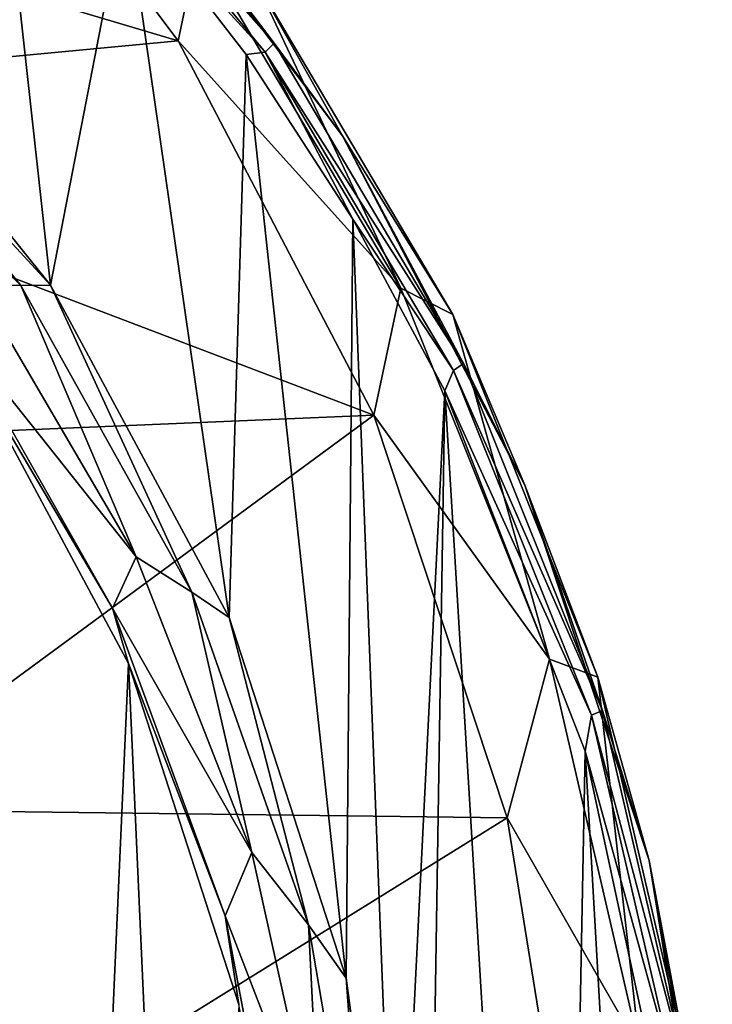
# Model space of a CAD drawing. Header units: metres. Extents: x -62 to 150, y -92 to 92.
# Tile 765 of 771: x 146.8 to 149.91, y 2 to 6.43. Entities that reach past the tile are written whole.
import ezdxf

# ---------------------------------------------------------------- set-up
doc = ezdxf.new("R2010")
doc.units = ezdxf.units.M
doc.layers.add('solid_500615', color=7, linetype='CONTINUOUS')

msp = doc.modelspace()

# ---------------------------------------------------------------- linework, layer by layer
at = {"layer": 'solid_500615'}
for points in [[(147.514725, 6.330927, -82.250748), (146.38063, 7.839536, -82.555008), (143.699661, 7.464773, -71.287224)], [(147.604568, 6.760016, -84.074677), (146.38063, 7.839536, -82.555008), (147.514725, 6.330927, -82.250748)], [(146.940887, 5.234437, -88.018822), (145.886261, 6.5494, -88.301765), (146.675385, 7.627408, -88.090057)], [(146.940887, 5.234437, -88.018822), (146.675385, 7.627408, -88.090057), (147.277969, 6.971104, -87.928391)], [(147.945694, 6.320697, -87.679665), (146.853928, 7.556001, -88.023979), (146.887238, 7.60381, -87.963631)], [(147.945694, 6.320697, -87.679665), (146.887238, 7.60381, -87.963631), (147.194885, 7.311028, -87.805664)], [(146.853928, 7.556001, -88.023979), (147.905716, 6.280955, -87.741791), (147.277969, 6.971104, -87.928391)], [(147.945694, 6.320697, -87.679665), (147.905716, 6.280955, -87.741791), (146.853928, 7.556001, -88.023979)], [(147.514725, 6.330927, -82.250748), (143.699661, 7.464773, -71.287224), (144.678024, 6.064213, -71.024742)], [(147.858688, 6.606354, -85.838081), (148.252533, 5.904122, -87.521912), (147.194885, 7.311028, -87.805664)], [(147.945694, 6.320697, -87.679665), (147.194885, 7.311028, -87.805664), (148.252533, 5.904122, -87.521912)], [(147.744202, 3.741217, -87.803307), (146.940887, 5.234437, -88.018822), (147.277969, 6.971104, -87.928391)], [(147.905716, 6.280955, -87.741791), (147.819748, 6.270377, -87.783043), (147.277969, 6.971104, -87.928391)], [(147.744202, 3.741217, -87.803307), (147.277969, 6.971104, -87.928391), (147.819748, 6.270377, -87.783043)], [(148.51532, 5.221266, -83.830338), (147.604568, 6.760016, -84.074677), (147.514725, 6.330927, -82.250748)], [(147.858688, 6.606354, -85.838081), (147.604568, 6.760016, -84.074677), (148.51532, 5.221266, -83.830338)], [(147.858688, 6.606354, -85.838081), (148.51532, 5.221266, -83.830338), (148.748734, 5.102581, -85.599297)], [(147.858688, 6.606354, -85.838081), (148.748734, 5.102581, -85.599297), (148.252533, 5.904122, -87.521912)], [(145.819946, 6.45108, -88.434021), (145.886261, 6.5494, -88.301765), (146.940887, 5.234437, -88.018822)], [(145.711868, 6.328606, -88.50386), (145.819946, 6.45108, -88.434021), (146.807236, 5.232855, -88.169144)], [(146.807236, 5.232855, -88.169144), (145.819946, 6.45108, -88.434021), (146.940887, 5.234437, -88.018822)], [(148.393524, 4.649627, -82.014977), (147.514725, 6.330927, -82.250748), (144.678024, 6.064213, -71.024742)], [(146.608597, 5.238118, -88.263275), (145.711868, 6.328606, -88.50386), (146.807236, 5.232855, -88.169144)], [(148.51532, 5.221266, -83.830338), (147.514725, 6.330927, -82.250748), (148.393524, 4.649627, -82.014977)], [(147.905716, 6.280955, -87.741791), (148.298569, 5.531117, -87.654579), (147.819748, 6.270377, -87.783043)], [(148.797241, 4.881947, -87.451202), (147.905716, 6.280955, -87.741791), (147.945694, 6.320697, -87.679665)], [(147.905716, 6.280955, -87.741791), (148.751923, 4.851252, -87.514771), (148.298569, 5.531117, -87.654579)], [(148.797241, 4.881947, -87.451202), (148.751923, 4.851252, -87.514771), (147.905716, 6.280955, -87.741791)], [(148.797241, 4.881947, -87.451202), (147.945694, 6.320697, -87.679665), (148.252533, 5.904122, -87.521912)], [(148.268829, 2.120597, -87.66256), (147.744202, 3.741217, -87.803307), (147.819748, 6.270377, -87.783043)], [(148.268829, 2.120597, -87.66256), (147.819748, 6.270377, -87.783043), (148.298569, 5.531117, -87.654579)], [(148.393524, 4.649627, -82.014977), (144.678024, 6.064213, -71.024742), (145.445358, 4.525253, -70.818878)], [(148.748734, 5.102581, -85.599297), (149.072083, 4.336169, -87.30204), (148.252533, 5.904122, -87.521912)], [(148.797241, 4.881947, -87.451202), (148.252533, 5.904122, -87.521912), (149.072083, 4.336169, -87.30204)], [(148.496902, 0.427762, -87.601372), (148.268829, 2.120597, -87.66256), (148.298569, 5.531117, -87.654579)], [(148.751923, 4.851252, -87.514771), (148.712769, 4.759176, -87.543457), (148.298569, 5.531117, -87.654579)], [(148.496902, 0.427762, -87.601372), (148.298569, 5.531117, -87.654579), (148.712769, 4.759176, -87.543457)], [(146.496063, 5.057212, -88.293472), (146.608597, 5.238118, -88.263275), (147.325836, 4.0135, -88.070854)], [(147.325836, 4.0135, -88.070854), (146.608597, 5.238118, -88.263275), (146.807236, 5.232855, -88.169144)], [(147.575226, 3.855633, -87.963104), (146.807236, 5.232855, -88.169144), (146.940887, 5.234437, -88.018822)], [(147.325836, 4.0135, -88.070854), (146.807236, 5.232855, -88.169144), (147.575226, 3.855633, -87.963104)], [(147.575226, 3.855633, -87.963104), (146.940887, 5.234437, -88.018822), (147.744202, 3.741217, -87.803307)], [(149.182358, 3.553951, -83.651382), (148.51532, 5.221266, -83.830338), (148.393524, 4.649627, -82.014977)], [(148.748734, 5.102581, -85.599297), (148.51532, 5.221266, -83.830338), (149.182358, 3.553951, -83.651382)], [(148.748734, 5.102581, -85.599297), (149.182358, 3.553951, -83.651382), (149.400604, 3.473166, -85.424408)], [(148.748734, 5.102581, -85.599297), (149.400604, 3.473166, -85.424408), (149.072083, 4.336169, -87.30204)], [(147.219955, 3.782868, -88.099258), (146.532715, 4.944945, -88.128326), (146.496063, 5.057212, -88.293472)], [(147.219955, 3.782868, -88.099258), (146.496063, 5.057212, -88.293472), (147.325836, 4.0135, -88.070854)], [(146.532715, 4.944945, -88.128326), (146.943665, -4.25779, -88.018082), (146.062302, -5.589911, -88.254539)], [(146.532715, 4.944945, -88.128326), (147.291611, 3.534308, -87.924728), (146.943665, -4.25779, -88.018082)], [(147.219955, 3.782868, -88.099258), (147.291611, 3.534308, -87.924728), (146.532715, 4.944945, -88.128326)], [(149.420929, 3.322987, -87.283875), (148.751923, 4.851252, -87.514771), (148.797241, 4.881947, -87.451202)], [(149.420929, 3.322987, -87.283875), (148.797241, 4.881947, -87.451202), (149.072083, 4.336169, -87.30204)], [(148.751923, 4.851252, -87.514771), (149.371689, 3.302094, -87.348495), (148.712769, 4.759176, -87.543457)], [(149.420929, 3.322987, -87.283875), (149.371689, 3.302094, -87.348495), (148.751923, 4.851252, -87.514771)], [(148.496902, 0.427762, -87.601372), (148.712769, 4.759176, -87.543457), (148.557983, -5.065681, -87.584976)], [(148.557983, -5.065681, -87.584976), (148.712769, 4.759176, -87.543457), (149.214127, -3.541548, -87.408943)], [(149.214127, -3.541548, -87.408943), (148.712769, 4.759176, -87.543457), (149.342819, 3.140291, -87.37442)], [(149.371689, 3.302094, -87.348495), (149.342819, 3.140291, -87.37442), (148.712769, 4.759176, -87.543457)], [(148.393524, 4.649627, -82.014977), (145.445358, 4.525253, -70.818878), (145.983963, 2.878295, -70.674377)], [(148.993057, 2.841495, -81.854134), (148.393524, 4.649627, -82.014977), (145.983963, 2.878295, -70.674377)], [(149.182358, 3.553951, -83.651382), (148.393524, 4.649627, -82.014977), (148.993057, 2.841495, -81.854134)], [(149.400604, 3.473166, -85.424408), (149.631195, 2.649934, -87.152039), (149.072083, 4.336169, -87.30204)], [(149.420929, 3.322987, -87.283875), (149.072083, 4.336169, -87.30204), (149.631195, 2.649934, -87.152039)], [(147.219955, 3.782868, -88.099258), (147.325836, 4.0135, -88.070854), (147.84523, 2.686116, -87.931511)], [(147.84523, 2.686116, -87.931511), (147.325836, 4.0135, -88.070854), (147.575226, 3.855633, -87.963104)], [(148.100555, 2.361259, -87.822166), (147.575226, 3.855633, -87.963104), (147.744202, 3.741217, -87.803307)], [(147.84523, 2.686116, -87.931511), (147.575226, 3.855633, -87.963104), (148.100555, 2.361259, -87.822166)], [(147.726303, 2.400536, -87.963417), (147.291611, 3.534308, -87.924728), (147.219955, 3.782868, -88.099258)], [(147.726303, 2.400536, -87.963417), (147.219955, 3.782868, -88.099258), (147.84523, 2.686116, -87.931511)], [(148.100555, 2.361259, -87.822166), (147.744202, 3.741217, -87.803307), (148.268829, 2.120597, -87.66256)], [(149.589264, 1.799126, -83.542213), (149.182358, 3.553951, -83.651382), (148.993057, 2.841495, -81.854134)], [(149.400604, 3.473166, -85.424408), (149.182358, 3.553951, -83.651382), (149.589264, 1.799126, -83.542213)], [(147.291611, 3.534308, -87.924728), (147.573593, -2.780676, -87.849075), (146.943665, -4.25779, -88.018082)], [(147.291611, 3.534308, -87.924728), (147.787216, 2.003318, -87.791763), (147.573593, -2.780676, -87.849075)], [(147.726303, 2.400536, -87.963417), (147.787216, 2.003318, -87.791763), (147.291611, 3.534308, -87.924728)], [(149.400604, 3.473166, -85.424408), (149.589264, 1.799126, -83.542213), (149.798264, 1.758229, -85.317726)], [(149.400604, 3.473166, -85.424408), (149.798264, 1.758229, -85.317726), (149.631195, 2.649934, -87.152039)], [(149.801392, 1.682204, -87.181808), (149.371689, 3.302094, -87.348495), (149.420929, 3.322987, -87.283875)], [(149.801392, 1.682204, -87.181808), (149.420929, 3.322987, -87.283875), (149.631195, 2.649934, -87.152039)], [(149.371689, 3.302094, -87.348495), (149.749756, 1.671627, -87.247063), (149.342819, 3.140291, -87.37442)], [(149.801392, 1.682204, -87.181808), (149.749756, 1.671627, -87.247063), (149.371689, 3.302094, -87.348495)], [(149.214127, -3.541548, -87.408943), (149.342819, 3.140291, -87.37442), (149.632629, -1.921753, -87.296669)], [(149.632629, -1.921753, -87.296669), (149.342819, 3.140291, -87.37442), (149.704849, 1.458798, -87.27729)], [(149.749756, 1.671627, -87.247063), (149.704849, 1.458798, -87.27729), (149.342819, 3.140291, -87.37442)], [(148.993057, 2.841495, -81.854134), (145.983963, 2.878295, -70.674377), (146.279221, 1.156077, -70.595161)], [(149.296967, 0.955857, -81.772598), (148.993057, 2.841495, -81.854134), (146.279221, 1.156077, -70.595161)], [(149.589264, 1.799126, -83.542213), (148.993057, 2.841495, -81.854134), (149.296967, 0.955857, -81.772598)], [(147.726303, 2.400536, -87.963417), (147.84523, 2.686116, -87.931511), (148.153473, 1.289945, -87.848808)], [(148.153473, 1.289945, -87.848808), (147.84523, 2.686116, -87.931511), (148.100555, 2.361259, -87.822166)], [(149.798264, 1.758229, -85.317726), (149.914612, 0.891418, -87.075996), (149.631195, 2.649934, -87.152039)], [(149.801392, 1.682204, -87.181808), (149.631195, 2.649934, -87.152039), (149.914612, 0.891418, -87.075996)], [(148.000641, 0.949581, -87.889809), (147.787216, 2.003318, -87.791763), (147.726303, 2.400536, -87.963417)], [(148.000641, 0.949581, -87.889809), (147.726303, 2.400536, -87.963417), (148.153473, 1.289945, -87.848808)], [(148.367264, 0.79514, -87.75061), (148.100555, 2.361259, -87.822166), (148.268829, 2.120597, -87.66256)], [(148.153473, 1.289945, -87.848808), (148.100555, 2.361259, -87.822166), (148.367264, 0.79514, -87.75061)], [(148.367264, 0.79514, -87.75061), (148.268829, 2.120597, -87.66256), (148.496902, 0.427762, -87.601372)]]:
    msp.add_3dface(points, dxfattribs=at)

doc.saveas('drawing.dxf')
